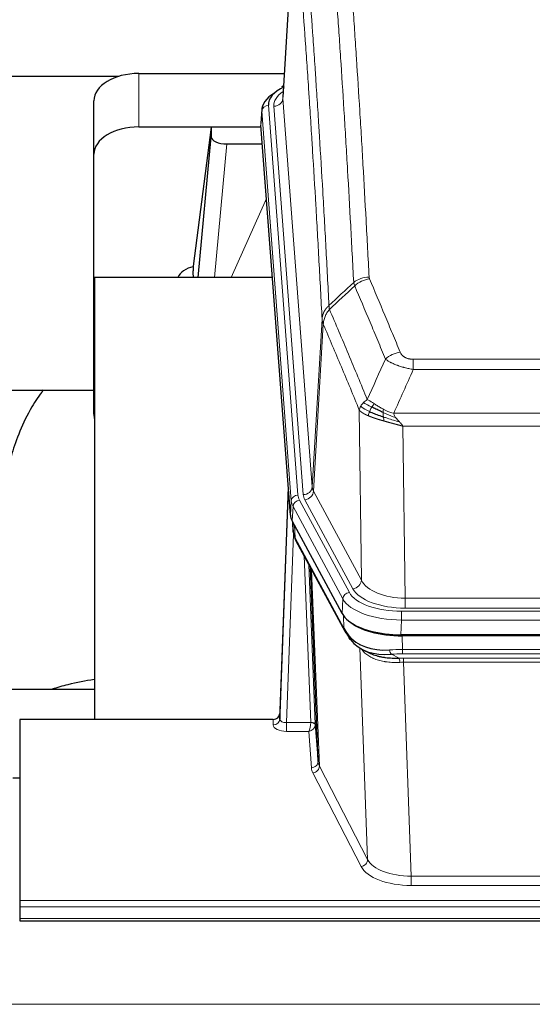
# Model space of a CAD drawing. Header units: inches. Extents: x 0 to 23760, y -13 to 16800.
# Tile 274 of 280: x 20931 to 21159, y 14166 to 14604. Entities that reach past the tile are written whole.
import ezdxf

# ---------------------------------------------------------------- set-up
doc = ezdxf.new("R2010")
doc.units = ezdxf.units.IN
doc.layers.add('1', color=7, linetype='Continuous', true_color=0xffffff)

msp = doc.modelspace()

# ---------------------------------------------------------------- linework, layer by layer
at = {"layer": '1', "color": 2, "linetype": 'Continuous', "lineweight": 25}
for p, q in [((21053.15, 14655.886), (21047.9, 14569.25)), ((20808.808, 14578.645), (20974.992, 14578.645)), ((20983.722, 14579.849), (21048.543, 14579.849)), ((21048.212, 14574.393), (21047.268, 14573.957)), ((20963.722, 14543.873), (20963.722, 14567.675)), ((21038.521, 14563.9), (21038.14, 14557.617)), ((20983.722, 14556.047), (21038.207, 14556.047)), ((21016.032, 14555.957), (21007.984, 14494.172)), ((21038.215, 14555.957), (21016.032, 14555.957)), ((21016.032, 14555.957), (21016.032, 14551.726)), ((21051.264, 14383.38), (21038.146, 14556.834)), ((21010.121, 14489.07), (21016.032, 14551.726)), ((21023.005, 14548.506), (21038.776, 14548.506)), ((20963.722, 14428.219), (20963.722, 14543.873)), ((21007.983, 14494.165), (21007.984, 14494.172)), ((21007.983, 14494.165), (21007.983, 14491.98)), ((20964.008, 14489.07), (20964.008, 14292.503)), ((21043.278, 14489.07), (20964.008, 14489.07)), ((20891.97, 14438.991), (20963.715, 14438.991)), ((21050.327, 14395.762), (21046.57, 14295.123)), ((21046.559, 14292.586), (21050.247, 14391.368)), ((21074.303, 14339.588), (21052.048, 14380.803)), ((21052.176, 14380.566), (21052.539, 14375.764)), ((21052.533, 14375.878), (21052.362, 14380.222)), ((21052.533, 14375.878), (21052.539, 14375.764)), ((21053.677, 14371.968), (21075.424, 14331.693)), ((21063.584, 14273.758), (21060.156, 14359.968)), ((21316.871, 14330.15), (21100.465, 14330.15)), ((21316.28, 14329.669), (21101.057, 14329.669)), ((21083.566, 14323.516), (21086.309, 14322.13)), ((20964.006, 14305.841), (20892.009, 14305.841)), ((20930.668, 14292.501), (20930.668, 14211.867)), ((21043.571, 14292.501), (20930.668, 14292.501)), ((21046.57, 14295.123), (21046.559, 14292.586)), ((21062.355, 14290.375), (21063.584, 14273.758)), ((20930.668, 14266.303), (20927.668, 14266.303)), ((20930.668, 14211.867), (20930.668, 14209.133)), ((20930.668, 14209.133), (20930.668, 14203.885)), ((20930.668, 14203.885), (20930.668, 14202.869)), ((20930.668, 14202.869), (21487.668, 14202.869))]:
    msp.add_line(p, q, dxfattribs=at)
at = {"layer": '1', "color": 110, "linetype": 'Continuous', "lineweight": 13}
for p, q in [((21053.152, 14655.264), (21047.904, 14568.675)), ((20983.722, 14556.047), (20983.722, 14579.849)), ((21047.904, 14568.675), (21060.971, 14395.902)), ((21041.521, 14565.683), (21054.632, 14392.323)), ((21043.912, 14565.248), (21056.979, 14392.475)), ((21038.527, 14563.113), (21038.146, 14556.834)), ((21051.637, 14389.753), (21038.527, 14563.113)), ((21023.005, 14548.506), (21017.398, 14489.071)), ((21024.81, 14489.071), (21040.607, 14524.293)), ((21060.971, 14395.902), (21065.347, 14470.578)), ((21065.904, 14468.245), (21061.552, 14393.993)), ((21105.997, 14452.697), (21311.339, 14452.697)), ((21105.997, 14448.134), (21105.997, 14452.697)), ((21311.339, 14448.134), (21105.997, 14448.134)), ((21082.904, 14354.449), (21081.946, 14430.1)), ((21097.265, 14428.654), (21320.071, 14428.654)), ((21315.958, 14422.91), (21101.378, 14422.91)), ((21101.378, 14422.91), (21102.347, 14346.414)), ((21061.552, 14393.993), (21082.904, 14354.449)), ((21051.264, 14383.38), (21051.637, 14389.753)), ((21055.329, 14390.032), (21077.503, 14348.966)), ((21079.028, 14350.641), (21057.676, 14390.184)), ((21052.422, 14387.175), (21052.048, 14380.803)), ((21074.596, 14346.11), (21052.422, 14387.175)), ((21052.179, 14380.562), (21052.533, 14375.878)), ((21053.1, 14378.856), (21053.318, 14373.298)), ((21052.683, 14374.906), (21049.552, 14291.054)), ((21053.318, 14373.298), (21075.065, 14333.023)), ((21060.358, 14291.141), (21057.335, 14365.193)), ((21059.462, 14361.253), (21062.355, 14290.375)), ((21060.702, 14358.958), (21064.169, 14271.747)), ((21074.303, 14339.588), (21074.596, 14346.11)), ((21102.347, 14342.001), (21102.347, 14346.414)), ((21102.347, 14346.414), (21314.99, 14346.414)), ((21100.758, 14340.577), (21316.578, 14340.577)), ((21100.758, 14336.672), (21100.758, 14340.577)), ((21314.99, 14342.001), (21102.347, 14342.001)), ((21075.065, 14333.023), (21074.889, 14338.658)), ((21100.758, 14336.672), (21100.465, 14330.15)), ((21316.578, 14336.672), (21100.758, 14336.672)), ((21101.057, 14329.669), (21101.247, 14323.577)), ((21085.655, 14230.132), (21082.219, 14324.272)), ((21101.247, 14321.712), (21101.247, 14323.577)), ((21101.247, 14323.577), (21316.089, 14323.577)), ((21096.223, 14321.484), (21099.677, 14319.738)), ((21316.089, 14321.712), (21101.247, 14321.712)), ((21101.589, 14317.904), (21101.589, 14319.77)), ((21101.589, 14319.77), (21315.747, 14319.77)), ((21101.589, 14317.904), (21105.063, 14222.729)), ((21315.747, 14317.904), (21101.589, 14317.904)), ((21043.561, 14290.053), (21043.571, 14292.501)), ((21049.552, 14291.054), (21049.552, 14287.139)), ((21049.552, 14291.054), (21060.357, 14291.054)), ((21049.552, 14287.139), (21059.394, 14287.139)), ((21060.588, 14270.991), (21059.394, 14287.139)), ((21064.169, 14271.747), (21085.655, 14230.132)), ((21082.746, 14227.069), (21061.261, 14268.684)), ((21105.063, 14222.729), (21312.273, 14222.729)), ((21105.063, 14222.729), (21105.063, 14218.627)), ((21312.273, 14218.627), (21105.063, 14218.627)), ((20930.668, 14211.867), (21487.668, 14211.867)), ((20930.668, 14209.133), (21487.668, 14209.133)), ((20930.668, 14203.885), (21487.668, 14203.885)), ((16465.168, 14165.755), (21690.168, 14165.755))]:
    msp.add_line(p, q, dxfattribs=at)
at = {"layer": '1', "color": 2, "linetype": 'Continuous', "lineweight": 25}
for centre, major_axis, ratio, start_param, end_param in [((20983.722, 14567.675), (-20, 0), 0.608706, 4.712389, 6.2831853), ((21065.54, 14566.057), (-24.034, 0.016), 0.461198, 5.4992389, 6.318352), ((21048.526, 14571.234), (1.258, -2.724), 0.6272114, 2.6666598, 3.1415983), ((21065.54, 14563.396), (-27.03, 0.194), 0.4633579, 5.618257, 6.3212481), ((20983.722, 14543.873), (-20, 0), 0.608706, 4.712389, 6.2831853), ((21023.059, 14551.751), (7.027, 0.031), 0.4617281, 3.1395348, 4.7027345), ((21010.862, 14486.991), (10.208, 0), 0.7029015, 1.8567446, 2.8477011), ((21010.862, 14295.597), (-10.152, 515.136), 0.0020796, 5.0973651, 5.1034691), ((20983.722, 14428.219), (-20, 0), 0.608706, 0, 0.1694742), ((21078.284, 14383.819), (27.037, 0.006), 0.4611335, 3.1763491, 3.3855005), ((21080.328, 14356.089), (-27.174, 22.247), 0.2659529, 0.2482944, 0.2802745), ((21079.177, 14385.365), (26.161, 11.46), 0.4493681, 3.0159633, 3.1613144), ((21057.031, 14374.189), (3.584, 1.776), 0.8816114, 2.7716102, 3.1419462), ((21100.523, 14342.634), (27.023, 0.034), 0.4619935, 3.3853572, 3.670307), ((21101.082, 14342.143), (27.01, 0.015), 0.4618579, 3.6271853, 4.7111791), ((21100.523, 14342.634), (27.023, 0.034), 0.4619935, 3.670307, 4.7096668), ((21101.897, 14316.143), (-27.355, 20.182), 0.1876908, 0.3765826, 0.5974134), ((21078.944, 14333.593), (3.52, 1.9), 0.8606628, 3.1415888, 3.5094104), ((21099.201, 14313.281), (-23.434, 19.972), 0.1471226, 0.3626514, 0.5834823), ((21080.721, 14330.911), (3.195, 2.407), 0.6715965, 2.6043549, 3.391291), ((21100.994, 14344.961), (25.329, 12.681), 0.6929209, 3.2824386, 4.1662755), ((21100.994, 14344.961), (23.359, 16.381), 0.7286412, 3.1732971, 4.057134), ((21078.822, 14323.421), (-3.388, -2.127), 0.8041825, 3.1410453, 3.3164277), ((21043.571, 14295.214), (3, 0.002), 0.9042699, 4.7116987, 6.2488686)]:
    msp.add_ellipse(centre, major_axis=major_axis, ratio=ratio, start_param=start_param, end_param=end_param, dxfattribs=at)
at = {"layer": '1', "color": 110, "linetype": 'Continuous', "lineweight": 13}
for centre, major_axis, ratio, start_param, end_param in [((21067.932, 14565.622), (-24.034, 0.016), 0.461198, 5.6862399, 6.318352), ((21043.912, 14568.796), (3.989, 0.302), 0.8864705, 4.6454478, 6.1638843), ((21041.521, 14563.022), (2.991, 0.226), 0.8864705, 1.5038552, 3.0222916), ((21086.301, 14480.949), (-9.987, -0.512), 0.8285973, 4.6699673, 5.4273767), ((21086.489, 14480.157), (-9.188, -3.948), 0.8056434, 4.3791539, 5.1247913), ((21100.15, 14447.696), (-9.245, -3.812), 0.7933159, 4.3962573, 5.1392153), ((21050.247, 14389.215), (0.214, 6.443), 0.0117452, 0.5090713, 1.2305416), ((21056.979, 14396.023), (3.989, 0.302), 0.8864705, 4.6454478, 6.1638843), ((21057.676, 14393.732), (3.52, 1.9), 0.8606628, 4.2773553, 5.7957917), ((21080.997, 14396.414), (20.038, 0.241), 0.4621297, 3.1708089, 3.3799603), ((21053.246, 14391.277), (2.998, -0.112), 0.4302668, 3.1576572, 3.7226285), ((21054.632, 14389.662), (2.991, 0.226), 0.8864705, 1.5038552, 3.0222916), ((21078.65, 14390.052), (-27.028, 0.171), 0.4605352, 0.0378207, 0.2469722), ((21055.329, 14387.371), (2.64, 1.425), 0.8606628, 1.1357626, 2.6541991), ((21078.65, 14392.713), (24.033, 0.005), 0.4611335, 3.1763491, 3.3855005), ((21080.997, 14392.866), (24.033, 0.005), 0.4611335, 3.1763491, 3.3855005), ((21080.328, 14356.089), (-27.538, 20.422), 0.1820487, 0.3394763, 0.3714566), ((21057.197, 14373.869), (3.52, 1.9), 0.8606628, 2.7414655, 3.1415888), ((21079.028, 14354.189), (3.52, 1.9), 0.8606628, 4.2773553, 5.7957917), ((21102.267, 14357.022), (-20.002, 0.126), 0.5302672, 0.2567917, 1.5781041), ((21102.267, 14353.474), (-24.002, 0.049), 0.477994, 0.2537759, 1.5750883), ((21077.503, 14346.305), (2.64, 1.425), 0.8606628, 1.1357626, 2.6541991), ((21100.809, 14349.013), (-27.018, 0.111), 0.4567867, 0.246464, 1.5707737), ((21100.809, 14351.674), (24.02, 0.03), 0.4619935, 3.3853572, 4.7096668), ((21078.944, 14333.593), (3.52, 1.9), 0.8606628, 2.7414655, 3.1415888), ((21101.897, 14316.143), (-27.015, 0.091), 0.2751837, 4.7373543, 4.9581852), ((21096.223, 14325.319), (-0.368, 3.983), 0.2964475, 2.0527062, 2.8396422), ((21101.897, 14312.308), (-23.017, 0.318), 0.4083138, 4.7462544, 4.9670852), ((21102.379, 14309.957), (-24.025, 0.387), 0.4081206, 4.7518286, 4.8316761), ((21099.677, 14315.903), (0.131, -3.998), 0.1099517, 2.0830946, 2.8518059), ((21102.379, 14306.122), (-20.023, 0.877), 0.5868264, 4.777515, 4.8573625), ((21043.561, 14292.677), (-3, 0.013), 0.8746179, 1.5745081, 3.1116779), ((21049.564, 14292.677), (3.004, 0.138), 0.5390598, 3.1127167, 4.683513), ((21049.564, 14290.053), (6.003, 0.008), 0.4854373, 3.1388974, 4.7096937), ((21059.394, 14289.763), (0.506, 2.997), 0.2740591, 3.694004, 5.2037138), ((21059.394, 14289.763), (2.669, 1.608), 0.8008031, 4.262859, 5.7725688), ((21059.358, 14291.11), (-1.001, 0.011), 0.9036677, 3.0924533, 3.1882188), ((21060.357, 14290.193), (1.996, -0.13), 0.4297663, 0.0674602, 1.5988341), ((21060.358, 14290.28), (1.998, 0.082), 0.4302193, 0.0160628, 1.553239), ((21059.358, 14290.249), (2.996, 0.15), 0.8842154, 6.1784611, 6.2742266), ((21060.588, 14273.615), (-2.992, -0.221), 0.8740585, 1.5062672, 3.1117425), ((21083.587, 14271.388), (-23.014, 0.002), 0.4845187, 0.0358431, 0.2451673), ((21061.261, 14271.308), (-2.666, -1.376), 0.8484453, 1.1579292, 2.76165), ((21083.587, 14274.012), (-20.016, 0.121), 0.4848834, 0.0387668, 0.248091), ((21082.746, 14229.693), (-2.666, -1.376), 0.8484453, 1.1579292, 2.76165), ((21105.07, 14229.779), (23.012, 0.004), 0.4845836, 3.3866449, 4.7120269), ((21105.07, 14232.402), (-20.013, 0.104), 0.483363, 0.2476114, 1.5729934)]:
    msp.add_ellipse(centre, major_axis=major_axis, ratio=ratio, start_param=start_param, end_param=end_param, dxfattribs=at)
for points, knots in [([(21079.434, 14486.862), (21078.995, 14495.431), (21078.104, 14512.329), (21077.182, 14528.752), (21076.479, 14540.891), (21076.243, 14544.907), (21075.766, 14552.881), (21075.526, 14556.837), (21074.8, 14568.619), (21074.308, 14576.351), (21073.684, 14585.865), (21073.558, 14587.76), (21073.307, 14591.534), (21072.928, 14597.172), (21072.545, 14602.739), (21071.773, 14613.781), (21070.729, 14628.253), (21069.12, 14649.214), (21068.018, 14662.688), (21067.459, 14669.301)], [0, 0, 0, 0, 0.125, 0.25, 0.25, 0.3125, 0.3125, 0.375, 0.375, 0.5, 0.5, 0.53125, 0.53125, 0.5625, 0.625, 0.625, 0.75, 0.875, 1, 1, 1, 1]), ([(21074.343, 14671.89), (21074.9, 14665.27), (21076.001, 14651.78), (21077.608, 14630.795), (21078.651, 14616.306), (21079.421, 14605.252), (21079.804, 14599.678), (21080.182, 14594.033), (21080.434, 14590.255), (21080.559, 14588.358), (21081.182, 14578.833), (21081.674, 14571.092), (21082.399, 14559.296), (21082.639, 14555.335), (21083.115, 14547.352), (21083.35, 14543.331), (21084.053, 14531.178), (21084.973, 14514.736), (21085.863, 14497.817), (21086.301, 14489.239)], [0, 0, 0, 0, 0.125, 0.25, 0.375, 0.375, 0.4375, 0.46875, 0.46875, 0.5, 0.5, 0.625, 0.625, 0.6875, 0.6875, 0.75, 0.75, 0.875, 1, 1, 1, 1]), ([(21056.208, 14661.88), (21056.779, 14655.189), (21057.907, 14641.547), (21059.552, 14620.305), (21060.618, 14605.626), (21061.407, 14594.422), (21061.798, 14588.772), (21062.249, 14582.095), (21062.442, 14579.215), (21062.57, 14577.291), (21062.634, 14576.327), (21062.953, 14571.497), (21063.332, 14565.654), (21063.77, 14558.754), (21063.957, 14555.779), (21064.081, 14553.791), (21064.143, 14552.796), (21064.699, 14543.818), (21065.672, 14527.61), (21067.082, 14502.558), (21067.991, 14485.362), (21068.437, 14476.64)], [0, 0, 0, 0, 0.125, 0.25, 0.375, 0.375, 0.4375, 0.46875, 0.484375, 0.484375, 0.5, 0.5, 0.5625, 0.59375, 0.609375, 0.609375, 0.625, 0.625, 0.75, 0.875, 1, 1, 1, 1]), ([(21065.347, 14470.578), (21064.903, 14479.272), (21063.997, 14496.414), (21062.59, 14521.388), (21061.62, 14537.546), (21061.065, 14546.497), (21061.004, 14547.489), (21060.88, 14549.471), (21060.694, 14552.437), (21060.257, 14559.316), (21059.878, 14565.142), (21059.561, 14569.957), (21059.497, 14570.918), (21059.369, 14572.836), (21059.177, 14575.708), (21058.727, 14582.365), (21058.337, 14587.999), (21057.551, 14599.17), (21056.487, 14613.806), (21054.846, 14634.987), (21053.722, 14648.591), (21053.152, 14655.264)], [0, 0, 0, 0, 0.125, 0.25, 0.375, 0.375, 0.390625, 0.390625, 0.40625, 0.4375, 0.5, 0.5, 0.515625, 0.515625, 0.53125, 0.5625, 0.625, 0.625, 0.75, 0.875, 1, 1, 1, 1]), ([(21093.57, 14452.794), (21092.434, 14455.553), (21091.298, 14458.3), (21089.023, 14463.773), (21087.884, 14466.498), (21084.465, 14474.639), (21082.181, 14480.021), (21079.892, 14485.357)], [0, 0, 0, 0, 0.25, 0.25, 0.5, 0.5, 1, 1, 1, 1]), ([(21086.489, 14488.444), (21086.433, 14488.574), (21086.389, 14488.706), (21086.327, 14488.971), (21086.308, 14489.104), (21086.301, 14489.239)], [0, 0, 0, 0, 0.5, 0.5, 1, 1, 1, 1]), ([(21086.489, 14488.444), (21088.774, 14483.103), (21091.055, 14477.716), (21094.471, 14469.568), (21095.608, 14466.841), (21097.881, 14461.363), (21099.016, 14458.613), (21100.15, 14455.851)], [0, 0, 0, 0, 0.5, 0.5, 0.75, 0.75, 1, 1, 1, 1]), ([(21065.347, 14470.578), (21065.348, 14470.593), (21065.35, 14470.623), (21065.353, 14470.668), (21065.357, 14470.713), (21065.36, 14470.758), (21065.364, 14470.802), (21065.368, 14470.847), (21065.372, 14470.892), (21065.377, 14470.937), (21065.382, 14470.981), (21065.387, 14471.026), (21065.392, 14471.071), (21065.398, 14471.115), (21065.404, 14471.16), (21065.41, 14471.205), (21065.416, 14471.249), (21065.423, 14471.294), (21065.43, 14471.338), (21065.437, 14471.383), (21065.444, 14471.427), (21065.452, 14471.472), (21065.459, 14471.516), (21065.468, 14471.561), (21065.476, 14471.605), (21065.485, 14471.649), (21065.493, 14471.694), (21065.503, 14471.738), (21065.512, 14471.782), (21065.522, 14471.826), (21065.531, 14471.871), (21065.542, 14471.915), (21065.552, 14471.959), (21065.563, 14472.003), (21065.573, 14472.047), (21065.585, 14472.091), (21065.596, 14472.134), (21065.608, 14472.178), (21065.619, 14472.222), (21065.632, 14472.266), (21065.644, 14472.31), (21065.657, 14472.353), (21065.669, 14472.397), (21065.683, 14472.44), (21065.696, 14472.484), (21065.709, 14472.527), (21065.723, 14472.571), (21065.737, 14472.614), (21065.752, 14472.657), (21065.766, 14472.7), (21065.781, 14472.743), (21065.796, 14472.787), (21065.811, 14472.83), (21065.827, 14472.872), (21065.843, 14472.915), (21065.859, 14472.958), (21065.875, 14473.001), (21065.892, 14473.044), (21065.908, 14473.086), (21065.925, 14473.129), (21065.943, 14473.171), (21065.96, 14473.214), (21065.978, 14473.256), (21065.996, 14473.298), (21066.014, 14473.34), (21066.032, 14473.382), (21066.051, 14473.425), (21066.07, 14473.466), (21066.089, 14473.508), (21066.108, 14473.55), (21066.128, 14473.592), (21066.148, 14473.633), (21066.168, 14473.675), (21066.188, 14473.716), (21066.209, 14473.758), (21066.23, 14473.799), (21066.257, 14473.852), (21066.291, 14473.917), (21066.331, 14473.994), (21066.373, 14474.071), (21066.415, 14474.147), (21066.459, 14474.223), (21066.503, 14474.298), (21066.547, 14474.374), (21066.593, 14474.449), (21066.639, 14474.523), (21066.687, 14474.597), (21066.734, 14474.671), (21066.783, 14474.745), (21066.833, 14474.818), (21066.883, 14474.891), (21066.934, 14474.963), (21066.985, 14475.036), (21067.038, 14475.107), (21067.091, 14475.179), (21067.145, 14475.25), (21067.199, 14475.32), (21067.255, 14475.39), (21067.311, 14475.46), (21067.368, 14475.529), (21067.425, 14475.598), (21067.483, 14475.667), (21067.542, 14475.735), (21067.602, 14475.803), (21067.662, 14475.87), (21067.723, 14475.937), (21067.785, 14476.003), (21067.847, 14476.069), (21067.91, 14476.134), (21067.974, 14476.199), (21068.038, 14476.264), (21068.103, 14476.328), (21068.168, 14476.391), (21068.234, 14476.454), (21068.301, 14476.517), (21068.369, 14476.579), (21068.414, 14476.62), (21068.437, 14476.64)], [0, 0, 0, 0, 0.0066687, 0.0133374, 0.0200061, 0.0266746, 0.0333432, 0.0400116, 0.0466801, 0.0533484, 0.0600168, 0.066685, 0.0733532, 0.0800214, 0.0866895, 0.0933575, 0.1000255, 0.1066935, 0.1133614, 0.1200292, 0.126697, 0.1333647, 0.1400324, 0.1467001, 0.1533676, 0.1600352, 0.1667026, 0.1733701, 0.1800374, 0.1867047, 0.193372, 0.2000392, 0.2067064, 0.2133735, 0.2200405, 0.2267075, 0.2333745, 0.2400414, 0.2467082, 0.253375, 0.2600418, 0.2667085, 0.2733751, 0.2800417, 0.2867082, 0.2933747, 0.3000412, 0.3067075, 0.3133739, 0.3200401, 0.3267064, 0.3333725, 0.3400387, 0.3467047, 0.3533708, 0.3600367, 0.3667026, 0.3733685, 0.3800343, 0.3867001, 0.3933658, 0.4000315, 0.4066971, 0.4133626, 0.4200281, 0.4266936, 0.433359, 0.4400243, 0.4466896, 0.4533549, 0.4600201, 0.4666852, 0.4733503, 0.4800154, 0.4866804, 0.4933453, 0.5000102, 0.5125098, 0.5250093, 0.5375088, 0.5500082, 0.5625077, 0.5750071, 0.5875066, 0.600006, 0.6125054, 0.6250049, 0.6375043, 0.6500037, 0.6625032, 0.6750026, 0.6875021, 0.7000016, 0.7125011, 0.7250006, 0.7375001, 0.7499997, 0.7624993, 0.7749989, 0.7874985, 0.7999982, 0.812498, 0.8249977, 0.8374975, 0.8499974, 0.8624973, 0.8749972, 0.8874972, 0.8999973, 0.9124974, 0.9249976, 0.9374978, 0.9499981, 0.9624985, 0.9749989, 0.9874994, 1, 1, 1, 1]), ([(21068.649, 14474.903), (21068.574, 14475.197), (21068.531, 14475.499), (21068.473, 14476.089), (21068.458, 14476.376), (21068.437, 14476.64)], [0, 0, 0, 0, 0.5, 0.5, 1, 1, 1, 1]), ([(21065.904, 14468.245), (21065.925, 14468.828), (21066.003, 14469.416), (21066.266, 14470.582), (21066.452, 14471.161), (21066.923, 14472.293), (21067.209, 14472.845), (21067.867, 14473.909), (21068.24, 14474.42), (21068.649, 14474.903)], [0, 0, 0, 0, 0.25, 0.25, 0.5, 0.5, 0.75, 0.75, 1, 1, 1, 1]), ([(21068.649, 14474.903), (21071.471, 14468.348), (21074.287, 14461.724), (21078.5, 14451.684), (21079.903, 14448.32), (21082.705, 14441.559), (21084.105, 14438.161), (21085.503, 14434.746)], [0, 0, 0, 0, 0.5, 0.5, 0.75, 0.75, 1, 1, 1, 1]), ([(21065.904, 14468.245), (21065.899, 14468.257), (21065.888, 14468.282), (21065.873, 14468.321), (21065.858, 14468.359), (21065.843, 14468.399), (21065.828, 14468.439), (21065.812, 14468.479), (21065.797, 14468.521), (21065.781, 14468.563), (21065.766, 14468.605), (21065.751, 14468.648), (21065.735, 14468.692), (21065.72, 14468.736), (21065.705, 14468.781), (21065.689, 14468.827), (21065.674, 14468.873), (21065.659, 14468.92), (21065.644, 14468.968), (21065.63, 14469.016), (21065.615, 14469.064), (21065.601, 14469.114), (21065.586, 14469.164), (21065.572, 14469.214), (21065.559, 14469.266), (21065.545, 14469.317), (21065.532, 14469.37), (21065.511, 14469.454), (21065.485, 14469.566), (21065.456, 14469.703), (21065.433, 14469.831), (21065.413, 14469.948), (21065.398, 14470.055), (21065.385, 14470.152), (21065.375, 14470.239), (21065.367, 14470.316), (21065.361, 14470.383), (21065.356, 14470.44), (21065.353, 14470.487), (21065.351, 14470.524), (21065.349, 14470.551), (21065.348, 14470.568), (21065.348, 14470.576), (21065.347, 14470.578)], [0, 0, 0, 0, 0.0155037, 0.0313049, 0.0474035, 0.0637997, 0.0804935, 0.097485, 0.1147743, 0.1323613, 0.1502462, 0.1684289, 0.1869096, 0.2056883, 0.224765, 0.2441397, 0.2638126, 0.2837835, 0.3040527, 0.32462, 0.3454856, 0.3666494, 0.3881116, 0.409872, 0.4319308, 0.454288, 0.4769435, 0.4998975, 0.5635611, 0.6228928, 0.6778927, 0.7285606, 0.7748966, 0.8169007, 0.8545729, 0.8879131, 0.9169214, 0.9415977, 0.9619421, 0.9779545, 0.989635, 0.9969835, 1, 1, 1, 1]), ([(21081.946, 14430.1), (21080.615, 14433.341), (21079.283, 14436.566), (21076.615, 14442.986), (21075.28, 14446.18), (21071.269, 14455.717), (21068.589, 14462.012), (21065.904, 14468.245)], [0, 0, 0, 0, 0.25, 0.25, 0.5, 0.5, 1, 1, 1, 1]), ([(21105.997, 14452.697), (21105.814, 14452.697), (21105.632, 14452.702), (21105.268, 14452.72), (21105.088, 14452.735), (21104.733, 14452.773), (21104.557, 14452.797), (21104.211, 14452.855), (21104.04, 14452.89), (21103.829, 14452.94), (21103.787, 14452.95), (21103.703, 14452.971), (21103.579, 14453.004), (21103.457, 14453.04), (21103.218, 14453.115), (21102.911, 14453.224), (21102.623, 14453.351), (21102.45, 14453.436), (21102.416, 14453.453), (21102.348, 14453.489), (21102.314, 14453.506), (21102.214, 14453.561), (21102.149, 14453.598), (21101.96, 14453.711), (21101.84, 14453.789), (21101.614, 14453.952), (21101.507, 14454.036), (21101.304, 14454.208), (21101.208, 14454.297), (21101.095, 14454.411), (21101.073, 14454.434), (21101.029, 14454.48), (21101.008, 14454.504), (21100.944, 14454.574), (21100.903, 14454.621), (21100.784, 14454.762), (21100.711, 14454.858), (21100.574, 14455.051), (21100.51, 14455.149), (21100.333, 14455.445), (21100.234, 14455.647), (21100.15, 14455.851)], [0, 0, 0, 0, 0.0625, 0.0625, 0.125, 0.125, 0.1875, 0.1875, 0.25, 0.25, 0.265625, 0.265625, 0.28125, 0.3125, 0.3125, 0.375, 0.4375, 0.4375, 0.453125, 0.453125, 0.46875, 0.46875, 0.5, 0.5, 0.5625, 0.5625, 0.625, 0.625, 0.6875, 0.6875, 0.703125, 0.703125, 0.71875, 0.71875, 0.75, 0.75, 0.8125, 0.8125, 0.875, 0.875, 1, 1, 1, 1]), ([(21105.997, 14448.134), (21105.662, 14448.194), (21105.329, 14448.258), (21104.666, 14448.391), (21104.337, 14448.461), (21103.362, 14448.678), (21102.724, 14448.834), (21102.021, 14449.023), (21101.943, 14449.044), (21101.788, 14449.087), (21101.711, 14449.108), (21101.479, 14449.174), (21101.326, 14449.218), (21100.872, 14449.351), (21100.277, 14449.534), (21099.704, 14449.725), (21099.283, 14449.873), (21099.074, 14449.947), (21098.869, 14450.023), (21098.732, 14450.073), (21098.665, 14450.099), (21098.059, 14450.329), (21097.551, 14450.539), (21096.832, 14450.863), (21096.599, 14450.972), (21096.261, 14451.138), (21096.15, 14451.194), (21095.931, 14451.306), (21095.824, 14451.362), (21095.297, 14451.644), (21094.908, 14451.871), (21094.194, 14452.33), (21093.867, 14452.561), (21093.57, 14452.794)], [0, 0, 0, 0, 0.0625, 0.0625, 0.125, 0.125, 0.25, 0.25, 0.265625, 0.265625, 0.28125, 0.28125, 0.3125, 0.3125, 0.375, 0.4375, 0.4375, 0.46875, 0.484375, 0.484375, 0.5, 0.5, 0.625, 0.625, 0.6875, 0.6875, 0.71875, 0.71875, 0.75, 0.75, 0.875, 0.875, 1, 1, 1, 1]), ([(21082.585, 14431.813), (21082.742, 14432.088), (21082.922, 14432.36), (21083.326, 14432.891), (21083.55, 14433.15), (21083.796, 14433.401)], [0, 0, 0, 0, 0.5, 0.5, 1, 1, 1, 1]), ([(21083.796, 14433.401), (21084.042, 14433.645), (21084.308, 14433.881), (21084.878, 14434.33), (21085.182, 14434.544), (21085.503, 14434.746)], [0, 0, 0, 0, 0.5, 0.5, 1, 1, 1, 1]), ([(21087.454, 14431.47), (21087.082, 14431.658), (21086.726, 14431.841), (21085.365, 14432.546), (21084.494, 14433.018), (21083.796, 14433.401)], [0, 0, 0, 0, 0.25, 0.25, 1, 1, 1, 1]), ([(21088.678, 14432.851), (21088.379, 14433.044), (21088.089, 14433.233), (21086.962, 14433.953), (21086.196, 14434.419), (21085.503, 14434.746)], [0, 0, 0, 0, 0.25, 0.25, 1, 1, 1, 1]), ([(21087.454, 14431.47), (21087.553, 14431.626), (21087.654, 14431.773), (21087.911, 14432.117), (21088.068, 14432.301), (21088.379, 14432.617), (21088.532, 14432.749), (21088.678, 14432.851)], [0, 0, 0, 0, 0.25, 0.25, 0.625, 0.625, 1, 1, 1, 1]), ([(21092.647, 14430.443), (21092.467, 14430.539), (21092.289, 14430.636), (21091.582, 14431.031), (21091.067, 14431.337), (21090.073, 14431.951), (21089.593, 14432.258), (21088.979, 14432.655), (21088.828, 14432.754), (21088.678, 14432.851)], [0, 0, 0, 0, 0.125, 0.125, 0.5, 0.5, 0.875, 0.875, 1, 1, 1, 1]), ([(21081.946, 14430.1), (21082.003, 14430.386), (21082.086, 14430.673), (21082.299, 14431.246), (21082.43, 14431.531), (21082.585, 14431.813)], [0, 0, 0, 0, 0.5, 0.5, 1, 1, 1, 1]), ([(21085.978, 14427.552), (21085.966, 14427.557), (21085.943, 14427.566), (21085.908, 14427.581), (21085.873, 14427.596), (21085.837, 14427.612), (21085.801, 14427.627), (21085.764, 14427.643), (21085.727, 14427.659), (21085.69, 14427.675), (21085.652, 14427.692), (21085.614, 14427.708), (21085.576, 14427.725), (21085.537, 14427.742), (21085.498, 14427.76), (21085.458, 14427.777), (21085.418, 14427.795), (21085.378, 14427.813), (21085.338, 14427.831), (21085.297, 14427.85), (21085.256, 14427.869), (21085.215, 14427.888), (21085.173, 14427.907), (21085.131, 14427.926), (21085.089, 14427.946), (21085.047, 14427.966), (21085.004, 14427.986), (21084.961, 14428.007), (21084.918, 14428.027), (21084.874, 14428.048), (21084.831, 14428.069), (21084.787, 14428.091), (21084.743, 14428.113), (21084.699, 14428.135), (21084.654, 14428.157), (21084.61, 14428.179), (21084.565, 14428.202), (21084.52, 14428.225), (21084.475, 14428.248), (21084.429, 14428.271), (21084.384, 14428.295), (21084.338, 14428.319), (21084.293, 14428.343), (21084.247, 14428.368), (21084.201, 14428.392), (21084.155, 14428.417), (21084.109, 14428.443), (21084.063, 14428.468), (21084.017, 14428.494), (21083.971, 14428.52), (21083.925, 14428.546), (21083.878, 14428.573), (21083.832, 14428.6), (21083.786, 14428.627), (21083.74, 14428.654), (21083.694, 14428.682), (21083.647, 14428.71), (21083.601, 14428.738), (21083.555, 14428.767), (21083.509, 14428.795), (21083.463, 14428.825), (21083.417, 14428.854), (21083.372, 14428.883), (21083.326, 14428.913), (21083.281, 14428.944), (21083.235, 14428.974), (21083.19, 14429.005), (21083.145, 14429.036), (21083.1, 14429.067), (21083.056, 14429.099), (21083.011, 14429.13), (21082.967, 14429.163), (21082.923, 14429.195), (21082.88, 14429.228), (21082.836, 14429.261), (21082.793, 14429.294), (21082.75, 14429.328), (21082.708, 14429.361), (21082.666, 14429.396), (21082.624, 14429.43), (21082.582, 14429.465), (21082.541, 14429.5), (21082.5, 14429.535), (21082.46, 14429.571), (21082.42, 14429.607), (21082.381, 14429.643), (21082.342, 14429.679), (21082.303, 14429.716), (21082.265, 14429.753), (21082.227, 14429.791), (21082.19, 14429.828), (21082.154, 14429.866), (21082.118, 14429.904), (21082.082, 14429.943), (21082.047, 14429.982), (21082.013, 14430.021), (21081.979, 14430.06), (21081.957, 14430.087), (21081.946, 14430.1)], [0, 0, 0, 0, 0.0060657, 0.012223, 0.0184718, 0.0248123, 0.0312443, 0.0377679, 0.0443831, 0.0510899, 0.0578883, 0.0647782, 0.0717598, 0.0788329, 0.0859977, 0.093254, 0.1006019, 0.1080414, 0.1155725, 0.1231952, 0.1309095, 0.1387154, 0.1466129, 0.1546019, 0.1626826, 0.1708549, 0.1791188, 0.1874742, 0.1959213, 0.20446, 0.2130903, 0.2218121, 0.2306256, 0.2395307, 0.2485274, 0.2576156, 0.2667955, 0.276067, 0.2854301, 0.2948848, 0.3044311, 0.314069, 0.3237985, 0.3336196, 0.3435324, 0.3535367, 0.3636326, 0.3738202, 0.3840993, 0.3944701, 0.4049324, 0.4154864, 0.426132, 0.4368691, 0.4476979, 0.4586183, 0.4696303, 0.480734, 0.4919292, 0.503216, 0.5145945, 0.5260645, 0.5376262, 0.5492795, 0.5610244, 0.5728609, 0.584789, 0.5968087, 0.60892, 0.621123, 0.6334175, 0.6458037, 0.6582815, 0.6708509, 0.6835119, 0.6962645, 0.7091087, 0.7220445, 0.735072, 0.748191, 0.7614017, 0.774704, 0.7880979, 0.8015834, 0.8151605, 0.8288293, 0.8425896, 0.8564416, 0.8703852, 0.8844204, 0.8985472, 0.9127656, 0.9270756, 0.9414773, 0.9559705, 0.9705554, 0.9852319, 1, 1, 1, 1]), ([(21086.468, 14429.397), (21086.033, 14429.601), (21085.623, 14429.805), (21084.093, 14430.621), (21083.198, 14431.229), (21082.585, 14431.813)], [0, 0, 0, 0, 0.25, 0.25, 1, 1, 1, 1]), ([(21085.978, 14427.552), (21086.014, 14427.732), (21086.056, 14427.937), (21086.162, 14428.383), (21086.224, 14428.625), (21086.35, 14429.047), (21086.406, 14429.221), (21086.468, 14429.397)], [0, 0, 0, 0, 0.375, 0.375, 0.75, 0.75, 1, 1, 1, 1]), ([(21086.468, 14429.397), (21086.499, 14429.486), (21086.531, 14429.575), (21086.666, 14429.932), (21086.779, 14430.202), (21087.028, 14430.731), (21087.164, 14430.989), (21087.356, 14431.313), (21087.404, 14431.393), (21087.454, 14431.47)], [0, 0, 0, 0, 0.125, 0.125, 0.5, 0.5, 0.875, 0.875, 1, 1, 1, 1]), ([(21092.497, 14429.073), (21092.496, 14429.228), (21092.497, 14429.376), (21092.511, 14429.72), (21092.527, 14429.903), (21092.575, 14430.216), (21092.607, 14430.345), (21092.647, 14430.443)], [0, 0, 0, 0, 0.25, 0.25, 0.625, 0.625, 1, 1, 1, 1]), ([(21098.136, 14426.756), (21096.726, 14427.278), (21095.289, 14427.861), (21093.419, 14428.666), (21092.955, 14428.869), (21092.497, 14429.073)], [0, 0, 0, 0, 0.75, 0.75, 1, 1, 1, 1]), ([(21092.666, 14427.013), (21092.654, 14427.1), (21092.642, 14427.188), (21092.598, 14427.541), (21092.569, 14427.809), (21092.525, 14428.335), (21092.51, 14428.592), (21092.5, 14428.916), (21092.498, 14428.996), (21092.497, 14429.073)], [0, 0, 0, 0, 0.125, 0.125, 0.5, 0.5, 0.875, 0.875, 1, 1, 1, 1]), ([(21097.265, 14428.654), (21096.045, 14428.92), (21094.869, 14429.362), (21093.375, 14430.066), (21093.008, 14430.251), (21092.647, 14430.443)], [0, 0, 0, 0, 0.75, 0.75, 1, 1, 1, 1]), ([(21098.136, 14426.756), (21098.018, 14426.913), (21097.908, 14427.071), (21097.659, 14427.465), (21097.534, 14427.702), (21097.348, 14428.177), (21097.287, 14428.415), (21097.265, 14428.654)], [0, 0, 0, 0, 0.25, 0.25, 0.625, 0.625, 1, 1, 1, 1]), ([(21092.981, 14425.22), (21092.959, 14425.226), (21092.915, 14425.239), (21092.849, 14425.257), (21092.783, 14425.276), (21092.717, 14425.295), (21092.651, 14425.314), (21092.585, 14425.333), (21092.518, 14425.352), (21092.452, 14425.371), (21092.386, 14425.39), (21092.319, 14425.409), (21092.253, 14425.428), (21092.186, 14425.447), (21092.12, 14425.467), (21092.053, 14425.486), (21091.987, 14425.505), (21091.92, 14425.525), (21091.853, 14425.544), (21091.786, 14425.564), (21091.72, 14425.583), (21091.653, 14425.603), (21091.586, 14425.623), (21091.519, 14425.643), (21091.452, 14425.662), (21091.385, 14425.682), (21091.318, 14425.702), (21091.251, 14425.722), (21091.184, 14425.742), (21091.117, 14425.762), (21091.05, 14425.782), (21090.983, 14425.803), (21090.916, 14425.823), (21090.849, 14425.843), (21090.782, 14425.864), (21090.714, 14425.884), (21090.647, 14425.904), (21090.58, 14425.925), (21090.513, 14425.946), (21090.446, 14425.966), (21090.379, 14425.987), (21090.312, 14426.008), (21090.245, 14426.029), (21090.178, 14426.05), (21090.111, 14426.071), (21090.044, 14426.092), (21089.977, 14426.113), (21089.91, 14426.134), (21089.843, 14426.155), (21089.776, 14426.176), (21089.709, 14426.198), (21089.642, 14426.219), (21089.575, 14426.241), (21089.508, 14426.262), (21089.442, 14426.284), (21089.375, 14426.305), (21089.308, 14426.327), (21089.242, 14426.349), (21089.175, 14426.371), (21089.109, 14426.393), (21089.042, 14426.415), (21088.976, 14426.437), (21088.91, 14426.459), (21088.843, 14426.481), (21088.777, 14426.503), (21088.711, 14426.526), (21088.645, 14426.548), (21088.579, 14426.57), (21088.513, 14426.593), (21088.447, 14426.615), (21088.382, 14426.638), (21088.316, 14426.661), (21088.25, 14426.684), (21088.185, 14426.707), (21088.12, 14426.729), (21088.054, 14426.752), (21087.989, 14426.776), (21087.924, 14426.799), (21087.859, 14426.822), (21087.795, 14426.845), (21087.73, 14426.869), (21087.665, 14426.892), (21087.601, 14426.915), (21087.537, 14426.939), (21087.472, 14426.963), (21087.408, 14426.986), (21087.344, 14427.01), (21087.28, 14427.034), (21087.217, 14427.058), (21087.153, 14427.082), (21087.09, 14427.106), (21087.027, 14427.13), (21086.964, 14427.154), (21086.901, 14427.179), (21086.838, 14427.203), (21086.775, 14427.227), (21086.713, 14427.252), (21086.651, 14427.276), (21086.589, 14427.301), (21086.527, 14427.326), (21086.465, 14427.351), (21086.403, 14427.375), (21086.342, 14427.4), (21086.281, 14427.425), (21086.22, 14427.451), (21086.159, 14427.476), (21086.098, 14427.501), (21086.038, 14427.526), (21085.998, 14427.543), (21085.978, 14427.552)], [0, 0, 0, 0, 0.0082024, 0.0164263, 0.0246716, 0.0329384, 0.0412265, 0.0495362, 0.0578672, 0.0662198, 0.0745938, 0.0829892, 0.0914062, 0.0998446, 0.1083045, 0.1167859, 0.1252887, 0.1338131, 0.1423589, 0.1509263, 0.1595151, 0.1681255, 0.1767574, 0.1854108, 0.1940858, 0.2027822, 0.2115002, 0.2202398, 0.2290008, 0.2377835, 0.2465876, 0.2554134, 0.2642606, 0.2731295, 0.2820199, 0.2909319, 0.2998654, 0.3088206, 0.3177973, 0.3267956, 0.3358154, 0.3448569, 0.35392, 0.3630047, 0.3721109, 0.3812388, 0.3903883, 0.3995594, 0.4087522, 0.4179665, 0.4272025, 0.4364601, 0.4457393, 0.4550402, 0.4643627, 0.4737069, 0.4830727, 0.4924601, 0.5018692, 0.5113, 0.5207524, 0.5302265, 0.5397222, 0.5492397, 0.5587788, 0.5683395, 0.577922, 0.5875261, 0.5971519, 0.6067994, 0.6164686, 0.6261595, 0.6358721, 0.6456064, 0.6553624, 0.6651401, 0.6749395, 0.6847606, 0.6946034, 0.704468, 0.7143542, 0.7242622, 0.734192, 0.7441434, 0.7541166, 0.7641115, 0.7741282, 0.7841666, 0.7942268, 0.8043087, 0.8144123, 0.8245377, 0.8346848, 0.8448538, 0.8550444, 0.8652568, 0.875491, 0.885747, 0.8960247, 0.9063242, 0.9166455, 0.9269886, 0.9373534, 0.9477401, 0.9581485, 0.9685787, 0.9790306, 0.9895044, 1, 1, 1, 1]), ([(21092.981, 14425.22), (21092.947, 14425.391), (21092.908, 14425.588), (21092.826, 14426.019), (21092.783, 14426.254), (21092.716, 14426.668), (21092.69, 14426.839), (21092.666, 14427.013)], [0, 0, 0, 0, 0.375, 0.375, 0.75, 0.75, 1, 1, 1, 1]), ([(21099.807, 14424.858), (21098.035, 14425.362), (21096.205, 14425.892), (21093.832, 14426.634), (21093.244, 14426.822), (21092.666, 14427.013)], [0, 0, 0, 0, 0.75, 0.75, 1, 1, 1, 1]), ([(21101.378, 14422.91), (21101.356, 14422.916), (21101.312, 14422.929), (21101.245, 14422.948), (21101.179, 14422.967), (21101.112, 14422.986), (21101.045, 14423.005), (21100.979, 14423.024), (21100.912, 14423.042), (21100.845, 14423.061), (21100.777, 14423.08), (21100.71, 14423.099), (21100.643, 14423.118), (21100.575, 14423.137), (21100.508, 14423.156), (21100.44, 14423.175), (21100.372, 14423.194), (21100.304, 14423.213), (21100.236, 14423.232), (21100.168, 14423.25), (21100.1, 14423.269), (21100.032, 14423.288), (21099.963, 14423.307), (21099.895, 14423.326), (21099.826, 14423.345), (21099.758, 14423.364), (21099.689, 14423.383), (21099.62, 14423.402), (21099.551, 14423.421), (21099.482, 14423.44), (21099.413, 14423.459), (21099.344, 14423.478), (21099.275, 14423.497), (21099.205, 14423.516), (21099.136, 14423.535), (21099.067, 14423.554), (21098.997, 14423.573), (21098.927, 14423.592), (21098.858, 14423.611), (21098.788, 14423.63), (21098.718, 14423.649), (21098.648, 14423.668), (21098.578, 14423.687), (21098.508, 14423.706), (21098.437, 14423.725), (21098.367, 14423.744), (21098.297, 14423.764), (21098.226, 14423.783), (21098.156, 14423.802), (21098.085, 14423.821), (21098.015, 14423.84), (21097.944, 14423.859), (21097.873, 14423.878), (21097.803, 14423.898), (21097.732, 14423.917), (21097.661, 14423.936), (21097.59, 14423.955), (21097.519, 14423.974), (21097.448, 14423.994), (21097.377, 14424.013), (21097.305, 14424.032), (21097.234, 14424.051), (21097.163, 14424.071), (21097.091, 14424.09), (21097.02, 14424.109), (21096.948, 14424.129), (21096.877, 14424.148), (21096.805, 14424.167), (21096.734, 14424.187), (21096.662, 14424.206), (21096.59, 14424.226), (21096.519, 14424.245), (21096.447, 14424.264), (21096.375, 14424.284), (21096.303, 14424.303), (21096.231, 14424.323), (21096.159, 14424.342), (21096.087, 14424.362), (21096.015, 14424.381), (21095.943, 14424.401), (21095.871, 14424.421), (21095.799, 14424.44), (21095.727, 14424.46), (21095.655, 14424.479), (21095.583, 14424.499), (21095.511, 14424.519), (21095.438, 14424.538), (21095.366, 14424.558), (21095.294, 14424.578), (21095.222, 14424.597), (21095.149, 14424.617), (21095.077, 14424.637), (21095.005, 14424.657), (21094.932, 14424.677), (21094.86, 14424.696), (21094.788, 14424.716), (21094.715, 14424.736), (21094.643, 14424.756), (21094.571, 14424.776), (21094.498, 14424.796), (21094.426, 14424.816), (21094.354, 14424.836), (21094.281, 14424.856), (21094.209, 14424.876), (21094.137, 14424.896), (21094.064, 14424.916), (21093.992, 14424.936), (21093.919, 14424.956), (21093.847, 14424.976), (21093.775, 14424.997), (21093.703, 14425.017), (21093.63, 14425.037), (21093.558, 14425.057), (21093.486, 14425.077), (21093.413, 14425.098), (21093.341, 14425.118), (21093.269, 14425.138), (21093.197, 14425.159), (21093.125, 14425.179), (21093.053, 14425.2), (21093.005, 14425.213), (21092.981, 14425.22)], [0, 0, 0, 0, 0.007775, 0.0155603, 0.0233558, 0.0311618, 0.038978, 0.0468046, 0.0546416, 0.0624889, 0.0703466, 0.0782147, 0.0860931, 0.093982, 0.1018813, 0.109791, 0.1177112, 0.1256417, 0.1335828, 0.1415343, 0.1494962, 0.1574687, 0.1654516, 0.173445, 0.1814489, 0.1894634, 0.1974883, 0.2055238, 0.2135699, 0.2216264, 0.2296936, 0.2377713, 0.2458596, 0.2539585, 0.2620679, 0.270188, 0.2783187, 0.28646, 0.2946119, 0.3027745, 0.3109477, 0.3191316, 0.3273261, 0.3355314, 0.3437472, 0.3519738, 0.3602111, 0.3684591, 0.3767178, 0.3849872, 0.3932673, 0.4015582, 0.4098598, 0.4181722, 0.4264954, 0.4348293, 0.443174, 0.4515295, 0.4598958, 0.4682728, 0.4766607, 0.4850594, 0.493469, 0.5018893, 0.5103206, 0.5187626, 0.5272155, 0.5356793, 0.544154, 0.5526395, 0.561136, 0.5696433, 0.5781615, 0.5866906, 0.5952307, 0.6037817, 0.6123436, 0.6209165, 0.6295003, 0.638095, 0.6467007, 0.6553174, 0.6639451, 0.6725838, 0.6812334, 0.6898941, 0.6985657, 0.7072484, 0.7159421, 0.7246468, 0.7333625, 0.7420893, 0.7508272, 0.759576, 0.768336, 0.777107, 0.7858891, 0.7946823, 0.8034866, 0.812302, 0.8211284, 0.829966, 0.8388147, 0.8476746, 0.8565455, 0.8654276, 0.8743209, 0.8832252, 0.8921408, 0.9010675, 0.9100054, 0.9189544, 0.9279147, 0.9368861, 0.9458688, 0.9548626, 0.9638676, 0.9728839, 0.9819114, 0.9909501, 1, 1, 1, 1]), ([(21099.807, 14424.858), (21099.734, 14424.938), (21099.66, 14425.018), (21099.363, 14425.336), (21099.142, 14425.573), (21098.714, 14426.047), (21098.509, 14426.283), (21098.257, 14426.598), (21098.195, 14426.677), (21098.136, 14426.756)], [0, 0, 0, 0, 0.125, 0.125, 0.5, 0.5, 0.875, 0.875, 1, 1, 1, 1]), ([(21101.378, 14422.91), (21101.226, 14423.159), (21101.05, 14423.405), (21100.667, 14423.894), (21100.459, 14424.137), (21100.102, 14424.539), (21099.955, 14424.699), (21099.807, 14424.858)], [0, 0, 0, 0, 0.375, 0.375, 0.75, 0.75, 1, 1, 1, 1]), ([(21099.996, 14317.875), (21099.507, 14317.855), (21099.023, 14317.842), (21098.063, 14317.833), (21097.588, 14317.837), (21096.645, 14317.863), (21096.179, 14317.885), (21095.253, 14317.95), (21094.795, 14317.992), (21094.113, 14318.071), (21093.887, 14318.1), (21093.55, 14318.148), (21093.437, 14318.165), (21093.214, 14318.199), (21093.103, 14318.217), (21092.552, 14318.311), (21092.121, 14318.396), (21091.277, 14318.586), (21090.453, 14318.799), (21089.667, 14319.053), (21088.9, 14319.329), (21088.527, 14319.478), (21088.118, 14319.658), (21088.072, 14319.678), (21087.982, 14319.719), (21087.937, 14319.74), (21087.803, 14319.802), (21087.537, 14319.927), (21087.279, 14320.058), (21086.774, 14320.325), (21086.452, 14320.512), (21085.835, 14320.903), (21085.541, 14321.106), (21084.981, 14321.528), (21084.714, 14321.746), (21084.336, 14322.085), (21084.214, 14322.199), (21084.036, 14322.374), (21083.977, 14322.433), (21083.862, 14322.551), (21083.805, 14322.61), (21083.557, 14322.877), (21083.376, 14323.088), (21083.208, 14323.302)], [0, 0, 0, 0, 0.0672484, 0.0672484, 0.1344967, 0.1344967, 0.2017451, 0.2017451, 0.2689935, 0.2689935, 0.3026176, 0.3026176, 0.3194297, 0.3194297, 0.3362418, 0.3362418, 0.4034902, 0.4034902, 0.4707386, 0.5379869, 0.5379869, 0.6052353, 0.6052353, 0.6136413, 0.6136413, 0.6220474, 0.6220474, 0.6388595, 0.6724837, 0.6724837, 0.739732, 0.739732, 0.8069804, 0.8069804, 0.8742287, 0.8742287, 0.9078529, 0.9078529, 0.924665, 0.924665, 0.9414771, 0.9414771, 1, 1, 1, 1])]:
    msp.add_open_spline(points, degree=3, knots=knots, dxfattribs=at)
for points in [[(21068.437, 14476.64), (21072.102, 14480.049), (21075.767, 14483.456), (21079.434, 14486.862)], [(21079.892, 14485.357), (21076.144, 14481.873), (21072.396, 14478.389), (21068.649, 14474.903)], [(21079.892, 14485.357), (21079.78, 14485.615), (21079.591, 14486.124), (21079.474, 14486.619), (21079.434, 14486.862)], [(21085.503, 14434.746), (21088.177, 14440.768), (21090.866, 14446.784), (21093.57, 14452.794)], [(21105.997, 14448.134), (21103.069, 14441.647), (21100.158, 14435.154), (21097.265, 14428.654)]]:
    msp.add_open_spline(points, degree=3, dxfattribs=at)
at = {"layer": '1', "color": 2, "linetype": 'Continuous', "lineweight": 25}
for points, knots in [([(20941.19, 14439.05), (20939.312, 14436.569), (20932.711, 14426.651), (20926.077, 14408.823), (20922.887, 14391.773), (20919.494, 14367.721), (20916.801, 14337.563), (20914.834, 14314.641), (20914.177, 14306.024), (20914.165, 14305.865)], [0, 0, 0, 0, 0.0518113, 0.2036205, 0.372795, 0.587921, 0.850882, 0.9972478, 1, 1, 1, 1]), ([(21092.666, 14427.013), (21092.377, 14427.108), (21092.091, 14427.204), (21090.957, 14427.591), (21090.133, 14427.886), (21088.569, 14428.484), (21087.827, 14428.787), (21086.909, 14429.194), (21086.685, 14429.295), (21086.468, 14429.397)], [0, 0, 0, 0, 0.125, 0.125, 0.5, 0.5, 0.875, 0.875, 1, 1, 1, 1]), ([(21092.497, 14429.073), (21092.268, 14429.175), (21092.041, 14429.278), (21091.14, 14429.687), (21090.48, 14429.995), (21089.211, 14430.6), (21088.601, 14430.897), (21087.829, 14431.282), (21087.64, 14431.377), (21087.454, 14431.47)], [0, 0, 0, 0, 0.125, 0.125, 0.5, 0.5, 0.875, 0.875, 1, 1, 1, 1]), ([(21086.259, 14322.156), (21086.361, 14322.104), (21086.466, 14322.052), (21086.663, 14321.958), (21086.756, 14321.914), (21086.896, 14321.85), (21086.943, 14321.829), (21087.038, 14321.786), (21087.465, 14321.598), (21087.906, 14321.423), (21088.713, 14321.132), (21089.542, 14320.863), (21090.414, 14320.635), (21091.309, 14320.427), (21091.767, 14320.333), (21092.353, 14320.229), (21092.471, 14320.209), (21092.709, 14320.169), (21092.828, 14320.15), (21093.188, 14320.095), (21093.428, 14320.062), (21094.153, 14319.968), (21094.641, 14319.916), (21095.625, 14319.832), (21096.121, 14319.8), (21097.122, 14319.754), (21097.627, 14319.739), (21098.645, 14319.727), (21099.159, 14319.729), (21099.677, 14319.738)], [0, 0, 0, 0, 0.0294734, 0.0294734, 0.0550135, 0.0550135, 0.0677836, 0.0677836, 0.0805537, 0.1827144, 0.1827144, 0.2848751, 0.3870358, 0.3870358, 0.4891965, 0.4891965, 0.5147367, 0.5147367, 0.5402769, 0.5402769, 0.5913572, 0.5913572, 0.6935179, 0.6935179, 0.7956786, 0.7956786, 0.8978393, 0.8978393, 1, 1, 1, 1]), ([(20945.251, 14306.069), (20947.544, 14306.798), (20953.585, 14308.504), (20959.947, 14309.78), (20963.847, 14310.4)], [0, 0, 0, 0, 0.3916437, 1, 1, 1, 1])]:
    msp.add_open_spline(points, degree=3, knots=knots, dxfattribs=at)
msp.add_open_spline([(21053.447, 14372.413), (21053.557, 14372.191), (21053.677, 14371.968)], degree=2, dxfattribs=at)

doc.saveas('drawing.dxf')
